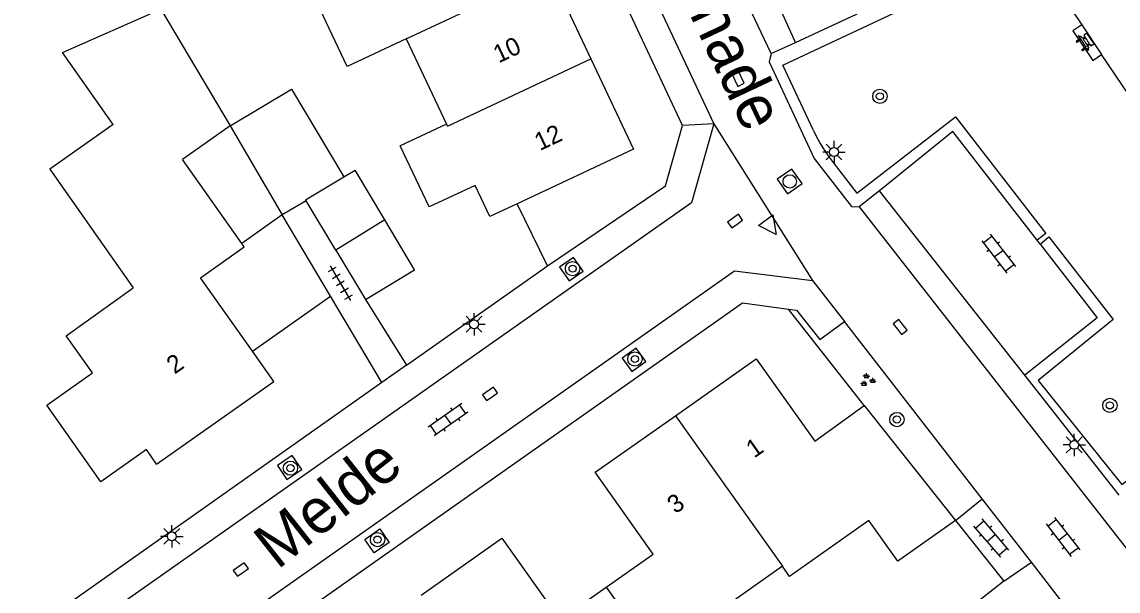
# Model space of a CAD drawing. Extents: x 136000 to 141014, y 402000 to 403500.
# Drawn here: x 137343.4 to 137404.7, y 402265.9 to 402297.7 of the extents above; entities that cross this region are included whole.
import ezdxf

# ---------------------------------------------------------------- set-up
doc = ezdxf.new("R2010")
doc.units = 0
for name, color, linetype in [('gg-afsc-erfafscheiding', 7, 'Continuous'), ('gg-afsc-muur', 7, 'Continuous'), ('gg-anno-huisnummerreeks BGT', 7, 'Continuous'), ('gg-anno-openbare ruimte label', 7, 'Continuous'), ('gg-bbg-bijgebouw', 7, 'Continuous'), ('gg-bbg-gedigitaliseerde bebouwing', 7, 'Continuous'), ('gg-bbg-gedigitaliseerde bijgebouw', 7, 'Continuous'), ('gg-bbg-hoofdgebouw', 7, 'Continuous'), ('gg-bbg-luifel en loopbrug', 7, 'Continuous'), ('gg-bbg-tussenscheiding', 7, 'Continuous'), ('gg-knt-verharding', 7, 'Continuous'), ('gg-knt-verharding nz', 7, 'Continuous'), ('gt-grn-groengrens', 7, 'Continuous'), ('gt-grn-weggrens', 7, 'Continuous'), ('gt-symb-bank', 7, 'Continuous'), ('gt-symb-boom', 7, 'Continuous'), ('gt-symb-groenvak', 7, 'Continuous'), ('gt-symb-klinker verharding', 7, 'Continuous'), ('gt-symb-kolk', 7, 'Continuous'), ('gt-symb-lichtmast', 7, 'Continuous'), ('gt-symb-rioolschacht', 7, 'Continuous'), ('gt-symb-tegel verharding', 7, 'Continuous'), ('gt-symb-waterafsluiter', 7, 'Continuous')]:
    doc.layers.add(name, color=color, linetype=linetype)

# ---------------------------------------------------------------- blocks, each defined once
blk = doc.blocks.new('gt0-KL1')
at = {"layer": 'gt-symb-klinker verharding'}
for p, q in [((-1.15, 0.3), (1.15, 0.3)), ((-1, -0.3), (-1, 0.3)), ((-0.5, 0.3), (-0.5, 0.45)), ((0, -0.3), (0, 0.3)), ((0.5, 0.3), (0.5, 0.45)), ((1, -0.3), (1, 0.3)), ((-1.15, -0.3), (1.15, -0.3)), ((-0.5, -0.45), (-0.5, -0.3)), ((0.5, -0.45), (0.5, -0.3))]:
    blk.add_line(p, q, dxfattribs=at)
blk = doc.blocks.new('gt0-LMAST')
at = {"layer": 'gt-symb-lichtmast'}
for p, q in [((-0.005, 0.246), (-0.005, 0.621)), ((-0.182, 0.173), (-0.447, 0.438)), ((0.172, 0.173), (0.437, 0.438)), ((-0.255, -0.004), (-0.63, -0.004)), ((-0.182, -0.181), (-0.447, -0.446)), ((-0.005, -0.254), (-0.005, -0.629)), ((0.437, -0.446), (0.172, -0.181)), ((0.245, -0.004), (0.62, -0.004))]:
    blk.add_line(p, q, dxfattribs=at)
blk.add_circle((-0.005, -0.004), 0.25, dxfattribs=at)
blk = doc.blocks.new('gt0-BOOM')
at = {"layer": 'gt-symb-boom'}
for radius in [0.4, 0.2]:
    blk.add_circle((0, 0), radius, dxfattribs=at)
blk = doc.blocks.new('gt0-GRVAK')
at = {"layer": 'gt-symb-groenvak'}
for p, q in [((-0.11, 0.189), (-0.228, 0.24)), ((-0.182, 0.153), (0.088, 0.153)), ((-0.091, 0.211), (-0.156, 0.322)), ((-0.047, 0.214), (-0.047, 0.393)), ((-0.004, 0.211), (0.061, 0.322)), ((0.015, 0.189), (0.133, 0.24)), ((0.262, -0.052), (0.197, 0.059)), ((0.305, -0.049), (0.305, 0.13)), ((0.349, -0.052), (0.414, 0.059)), ((-0.245, -0.228), (-0.363, -0.177)), ((-0.318, -0.264), (-0.047, -0.264)), ((-0.226, -0.206), (-0.291, -0.095)), ((-0.183, -0.203), (-0.183, -0.024)), ((-0.139, -0.206), (-0.074, -0.095)), ((-0.12, -0.228), (-0.002, -0.177)), ((0.243, -0.074), (0.125, -0.023)), ((0.17, -0.11), (0.441, -0.11)), ((0.368, -0.074), (0.486, -0.023))]:
    blk.add_line(p, q, dxfattribs=at)
blk = doc.blocks.new('gt0-KOLK')
at = {"layer": 'gt-symb-kolk'}
blk.add_lwpolyline([(0, 0), (0.375, 0), (0.375, 0.4), (-0.375, 0.4), (-0.375, 0), (0, 0)], dxfattribs=at)
blk = doc.blocks.new('gt0-WAFSL')
at = {"layer": 'gt-symb-waterafsluiter'}
for p, q in [((-0.5, -0.333), (0, 0.667)), ((0, 0.667), (0.5, -0.333)), ((0.5, -0.333), (-0.5, -0.333))]:
    blk.add_line(p, q, dxfattribs=at)
blk = doc.blocks.new('gt0-TEG1')
at = {"layer": 'gt-symb-tegel verharding'}
for p, q in [((-1.125, 0), (1.125, 0)), ((-0.9, -0.25), (-0.9, 0.25)), ((-0.45, -0.25), (-0.45, 0.25)), ((0, -0.25), (0, 0.25)), ((0.45, -0.25), (0.45, 0.25)), ((0.9, -0.25), (0.9, 0.25))]:
    blk.add_line(p, q, dxfattribs=at)
blk = doc.blocks.new('gt0-RS')
at = {"layer": 'gt-symb-rioolschacht'}
blk.add_lwpolyline([(-0.5, -0.5), (0.5, -0.5), (0.5, 0.5), (-0.5, 0.5)], close=True, dxfattribs=at)
blk.add_circle((0, 0), 0.375, dxfattribs=at)
blk = doc.blocks.new('gt0-BANK')
at = {"layer": 'gt-symb-bank'}
for p, q in [((-0.504, 0.274), (-0.322, 0.274)), ((-0.314, 0.265), (-0.314, 0.007)), ((-0.308, 0), (-0.266, 0)), ((-0.258, 0.009), (-0.258, 0.265)), ((-0.251, 0.274), (0.252, 0.274)), ((-0.243, 0.547), (-0.243, 0.412)), ((0.244, 0.487), (0.244, 0.547)), ((0.26, 0.265), (0.26, 0.007)), ((0.266, 0), (0.305, 0)), ((0.311, 0.007), (0.311, 0.265)), ((0.319, 0.274), (0.501, 0.274))]:
    blk.add_line(p, q, dxfattribs=at)
for points in [[(-0.362, 0.761), (-0.362, 0.554), (-0.251, 0.554)], [(0.252, 0.554), (0.359, 0.554), (0.359, 0.761), (-0.362, 0.761)], [(-0.251, 0.404), (-0.362, 0.404), (-0.504, 0.274)], [(0.501, 0.274), (0.359, 0.404), (0.244, 0.404)]]:
    blk.add_lwpolyline(points, dxfattribs=at)
for centre, start, end in [((-0.308, 0.007), 180, 270), ((0.266, 0.007), 180, 270), ((0.305, 0.007), 270, 0)]:
    blk.add_arc(centre, 0.00643, start, end, dxfattribs=at)
for points, degree in [([(-0.322, 0.274), (-0.314, 0.273), (-0.314, 0.265)], 2), ([(-0.266, 0), (-0.258, 0), (-0.258, 0.009)], 2), ([(-0.258, 0.265), (-0.257, 0.274), (-0.251, 0.274)], 2), ([(-0.251, 0.554), (-0.243, 0.553), (-0.243, 0.547)], 2), ([(-0.243, 0.412), (-0.243, 0.404), (-0.251, 0.404)], 2), ([(-0.18, 0.554), (0, 0.554), (0.18, 0.554), (0.189, 0.553), (0.189, 0.547), (0.189, 0.48), (0.189, 0.412), (0.189, 0.404), (0.18, 0.404), (0, 0.404), (-0.18, 0.404), (-0.188, 0.404), (-0.188, 0.412), (-0.188, 0.48), (-0.188, 0.547), (-0.186, 0.554), (-0.18, 0.554)], 3), ([(0.244, 0.547), (0.245, 0.554), (0.252, 0.554)], 2), ([(0.244, 0.404), (0.244, 0.462), (0.244, 0.487)], 2), ([(0.252, 0.274), (0.26, 0.273), (0.26, 0.265)], 2), ([(0.311, 0.265), (0.312, 0.274), (0.319, 0.274)], 2)]:
    blk.add_open_spline(points, degree=degree, dxfattribs=at)

msp = doc.modelspace()

# ---------------------------------------------------------------- linework, layer by layer
at = {"layer": 'gg-afsc-erfafscheiding'}
for p, q in [((137372.776, 402284.043), (137371.081, 402287.519)), ((137364.904, 402278.49), (137372.776, 402284.043)), ((137362.618, 402282.171), (137364.904, 402278.49)), ((137390.47, 402276.23), (137386.242, 402281.629))]:
    msp.add_line(p, q, dxfattribs=at)
at = {"layer": 'gg-afsc-muur'}
for p, q in [((137395.58, 402269.81), (137398.271, 402266.412)), ((137398.271, 402266.412), (137395.258, 402264.05))]:
    msp.add_line(p, q, dxfattribs=at)
at = {"layer": 'gg-bbg-bijgebouw'}
for p, q in [((137355.041, 402291.871), (137357.959, 402286.891)), ((137363.687, 402286.612), (137362.033, 402289.404)), ((137359.291, 402287.682), (137357.959, 402286.891)), ((137360.955, 402284.927), (137359.291, 402287.682))]:
    msp.add_line(p, q, dxfattribs=at)
at = {"layer": 'gg-bbg-gedigitaliseerde bebouwing'}
for p, q in [((137364.884, 402296.732), (137367.133, 402291.97)), ((137348.517, 402291.954), (137345.685, 402295.967)), ((137355.041, 402291.871), (137352.39, 402290)), ((137367.133, 402291.97), (137364.549, 402290.75)), ((137345.882, 402280.137), (137349.63, 402282.81)), ((137392.35, 402267.53), (137390.734, 402269.804))]:
    msp.add_line(p, q, dxfattribs=at)
for points in [[(137364.884, 402296.732), (137361.586, 402295.184), (137359.26, 402300.14)], [(137345.685, 402295.967), (137351.17, 402298.39), (137355.041, 402291.871)], [(137348.517, 402291.954), (137344.97, 402289.45), (137349.63, 402282.81)], [(137390.734, 402269.804), (137386.305, 402266.681), (137385.906, 402267.247)], [(137385.906, 402267.247), (137383.044, 402265.228), (137383.758, 402264.215), (137383.567, 402263.288)]]:
    msp.add_lwpolyline(points, dxfattribs=at)
at = {"layer": 'gg-bbg-gedigitaliseerde bijgebouw'}
for p, q in [((137361.395, 402289.026), (137362.033, 402289.404)), ((137363.687, 402286.612), (137360.955, 402284.927))]:
    msp.add_line(p, q, dxfattribs=at)
msp.add_lwpolyline([(137355.041, 402291.871), (137358.479, 402293.92), (137361.395, 402289.026)], dxfattribs=at)
at = {"layer": 'gg-bbg-hoofdgebouw'}
for p, q in [((137372.91, 402300.499), (137375.203, 402295.625)), ((137355.705, 402285.301), (137352.39, 402290)), ((137371.081, 402287.519), (137369.563, 402286.807)), ((137355.84, 402285.11), (137355.705, 402285.301)), ((137390.47, 402276.23), (137395.58, 402269.81)), ((137395.58, 402269.81), (137392.35, 402267.53))]:
    msp.add_line(p, q, dxfattribs=at)
for points in [[(137375.203, 402295.625), (137377.58, 402290.57), (137371.081, 402287.519)], [(137369.563, 402286.807), (137368.744, 402288.547), (137366.163, 402287.337), (137364.549, 402290.75)], [(137356.292, 402279.265), (137353.39, 402283.38), (137355.84, 402285.11)], [(137350.94, 402272.96), (137350.369, 402273.769), (137347.829, 402271.974), (137344.8, 402276.262), (137347.348, 402278.062), (137345.882, 402280.137)], [(137350.94, 402272.96), (137357.48, 402277.58), (137356.292, 402279.265)], [(137379.933, 402275.666), (137384.44, 402278.85), (137387.71, 402274.25), (137390.47, 402276.23)], [(137376.063, 402266.081), (137378.681, 402267.926), (137375.45, 402272.5), (137379.933, 402275.666)], [(137365.722, 402265.634), (137370.23, 402268.82), (137373.462, 402264.247), (137376.063, 402266.081)]]:
    msp.add_lwpolyline(points, dxfattribs=at)
at = {"layer": 'gg-bbg-luifel en loopbrug'}
for p, q in [((137357.959, 402286.891), (137355.705, 402285.301)), ((137360.66, 402282.346), (137357.959, 402286.891)), ((137360.955, 402284.927), (137362.618, 402282.171)), ((137356.292, 402279.265), (137360.66, 402282.346))]:
    msp.add_line(p, q, dxfattribs=at)
msp.add_lwpolyline([(137362.618, 402282.171), (137365.34, 402283.82), (137363.687, 402286.612)], dxfattribs=at)
at = {"layer": 'gg-bbg-tussenscheiding'}
for p, q in [((137364.884, 402296.732), (137372.91, 402300.499)), ((137379.933, 402275.666), (137385.906, 402267.247)), ((137376.063, 402266.081), (137379.894, 402260.704))]:
    msp.add_line(p, q, dxfattribs=at)
for points in [[(137367.133, 402291.97), (137367.188, 402291.854), (137375.203, 402295.625)], [(137359.291, 402287.682), (137359.255, 402287.741), (137361.395, 402289.026)]]:
    msp.add_lwpolyline(points, dxfattribs=at)
at = {"layer": 'gg-knt-verharding'}
for p, q in [((137380.33, 402291.886), (137363.705, 402327.365)), ((137402.088, 402298.323), (137402.628, 402297.519)), ((137402.628, 402297.519), (137403.745, 402295.859)), ((137385.273, 402295.91), (137386.642, 402296.538)), ((137410.201, 402286.257), (137403.745, 402295.859)), ((137391.338, 402288.241), (137390.203, 402287.346)), ((137400.302, 402285.258), (137400.136, 402285.472)), ((137363.529, 402277.519), (137360.66, 402282.346)), ((137397.074, 402271.013), (137389.378, 402280.927)), ((137364.904, 402278.49), (137363.529, 402277.519)), ((137363.529, 402277.519), (137338.922, 402260.139)), ((137404.721, 402271.223), (137399.444, 402277.933)), ((137395.58, 402269.81), (137397.074, 402271.013)), ((137399.824, 402267.47), (137397.074, 402271.013)), ((137398.271, 402266.412), (137399.824, 402267.47))]:
    msp.add_line(p, q, dxfattribs=at)
for points in [[(137386.642, 402296.538), (137391.367, 402298.73), (137390.331, 402300.952)], [(137402.628, 402297.519), (137402.139, 402297.19), (137403.255, 402295.53), (137403.745, 402295.859)], [(137385.273, 402295.91), (137385.166, 402295.446), (137387.68, 402290.039), (137389.767, 402287.358), (137390.203, 402287.346)], [(137372.776, 402284.043), (137379.373, 402288.513), (137380.33, 402291.886)], [(137400.136, 402285.472), (137395.427, 402291.556), (137391.338, 402288.241)], [(137400.302, 402285.258), (137403.489, 402281.14), (137399.444, 402277.933)], [(137373.459, 402283.978), (137374, 402283.211), (137374.774, 402283.742), (137374.233, 402284.509), (137373.459, 402283.978)], [(137344.126, 402254.111), (137383.677, 402281.978), (137386.242, 402281.629)], [(137386.242, 402281.629), (137386.7, 402281.567), (137388.005, 402279.921), (137389.378, 402280.927)], [(137376.959, 402278.885), (137377.5, 402278.144), (137378.278, 402278.691), (137377.737, 402279.433), (137376.959, 402278.885)], [(137357.687, 402272.876), (137358.223, 402272.095), (137359.046, 402272.656), (137358.51, 402273.436), (137357.687, 402272.876)], [(137363.103, 402267.994), (137362.58, 402268.735), (137363.404, 402269.334), (137363.938, 402268.57), (137363.103, 402267.994)]]:
    msp.add_lwpolyline(points, dxfattribs=at)
at = {"layer": 'gg-knt-verharding nz'}
for p, q in [((137365.146, 402328.068), (137382.083, 402291.982)), ((137385.273, 402295.91), (137375.737, 402316.155)), ((137386.642, 402296.538), (137382.211, 402306.259)), ((137399.444, 402277.933), (137391.338, 402288.241)), ((137390.203, 402287.346), (137418.502, 402251.084)), ((137387.591, 402283.23), (137389.378, 402280.927)), ((137415.426, 402247.37), (137399.824, 402267.47))]:
    msp.add_line(p, q, dxfattribs=at)
for points in [[(137382.083, 402291.982), (137380.831, 402287.575), (137339.889, 402258.769)], [(137342.499, 402255.074), (137383.231, 402283.773), (137387.591, 402283.23)]]:
    msp.add_lwpolyline(points, dxfattribs=at)
at = {"layer": 'gt-grn-groengrens'}
for points in [[(137387.644, 402291.619), (137385.93, 402295.258), (137392.168, 402298.195), (137390.77, 402301.194), (137390.331, 402300.952)], [(137388.79, 402289.749), (137390.062, 402288.111), (137395.57, 402292.385), (137400.634, 402285.859), (137400.136, 402285.472)], [(137400.302, 402285.258), (137400.798, 402285.664), (137404.382, 402281.051), (137400.191, 402277.636), (137404.87, 402271.809), (137410.217, 402275.966), (137410.455, 402275.661)]]:
    msp.add_lwpolyline(points, dxfattribs=at)
msp.add_arc((137396.679, 402295.87), 9.986, 205.19646, 217.80632, dxfattribs=at)
at = {"layer": 'gt-grn-weggrens'}
for q in [(137380.33, 402291.886), (137387.591, 402283.23)]:
    msp.add_line((137382.083, 402291.982), q, dxfattribs=at)

# ---------------------------------------------------------------- block references
at = {"layer": 'gt-symb-bank', "rotation": -56.08834274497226}
msp.add_blockref('gt0-BANK', (137402.487, 402296.334), dxfattribs=at)
at = {"layer": 'gt-symb-boom'}
for p, rotation in [((137391.353, 402293.525), -96.25793391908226), ((137392.303, 402275.452), -82.64762064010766)]:
    msp.add_blockref('gt0-BOOM', p, dxfattribs=dict(at, rotation=rotation))
for p in [(137374.182, 402283.888), (137377.665, 402278.835), (137404.203, 402276.241), (137358.418, 402272.731), (137363.283, 402268.737)]:
    msp.add_blockref('gt0-BOOM', p, dxfattribs=at)
at = {"layer": 'gt-symb-groenvak'}
msp.add_blockref('gt0-GRVAK', (137390.652, 402277.646), dxfattribs=at)
at = {"layer": 'gt-symb-klinker verharding'}
for p, rotation in [((137397.983, 402284.724), -52.1903478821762), ((137367.224, 402275.457), 35.1845393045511), ((137401.58, 402268.889), -52.19034788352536), ((137397.588, 402268.823), 130.82493528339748)]:
    msp.add_blockref('gt0-KL1', p, dxfattribs=dict(at, rotation=rotation))
at = {"layer": 'gt-symb-kolk'}
for p, rotation in [((137383.254, 402294.422), -64.79277879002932), ((137383.378, 402286.383), 35.104686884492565), ((137392.33, 402280.502), -52.02949833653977), ((137369.685, 402276.725), 35.104686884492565), ((137355.758, 402266.903), 35.10468688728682)]:
    msp.add_blockref('gt0-KOLK', p, dxfattribs=dict(at, rotation=rotation))
at = {"layer": 'gt-symb-lichtmast'}
for p in [(137388.795, 402290.415), (137368.683, 402280.785), (137402.215, 402274.039), (137351.794, 402268.922)]:
    msp.add_blockref('gt0-LMAST', p, dxfattribs=at)
at = {"layer": 'gt-symb-rioolschacht', "rotation": 35.104686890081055}
msp.add_blockref('gt0-RS', (137386.318, 402288.764), dxfattribs=at)
at = {"layer": 'gt-symb-tegel verharding', "rotation": -59.48800062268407}
msp.add_blockref('gt0-TEG1', (137361.21, 402283.075), dxfattribs=at)
at = {"layer": 'gt-symb-waterafsluiter', "rotation": -143.78311535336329}
msp.add_blockref('gt0-WAFSL', (137385.168, 402286.334), dxfattribs=at)

# ---------------------------------------------------------------- texts
at = {"layer": 'gg-anno-huisnummerreeks BGT'}
for s, rotation, p in [('10', 25.2, (137370.048, 402295.362)), ('12', 25.2, (137372.353, 402290.46)), ('2', 35.2, (137351.948, 402277.958)), ('1', 35.2, (137384.329, 402273.263)), ('3', 35.2, (137379.922, 402270.149))]:
    msp.add_text(s, height=1, rotation=rotation, dxfattribs=at).set_placement(p)
at = {"layer": 'gg-anno-openbare ruimte label'}
for s, rotation, p in [('Nachtschade', 295.2, (137375.553, 402309.058)), ('Melde', 38.3, (137357.687, 402267.018))]:
    msp.add_text(s, height=2.5, rotation=rotation, dxfattribs=at).set_placement(p)

doc.saveas('drawing.dxf')
